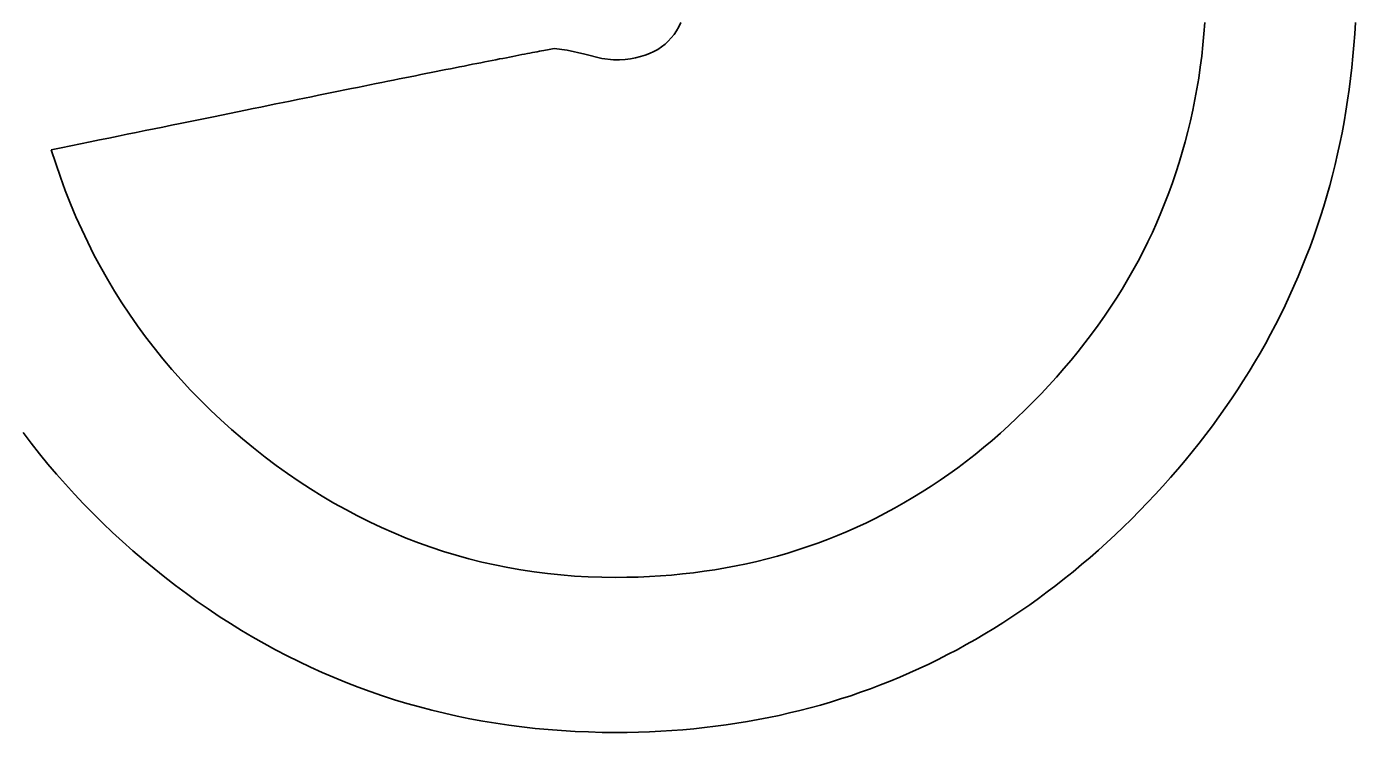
# Model space of a CAD drawing. Extents: x 99999.1 to 100095.7, y 99995 to 100010.7.
# Drawn here: x 100063.3599 to 100063.43, y 100003.5845 to 100003.6218 of the extents above; entities that cross this region are included whole.
import ezdxf

# ---------------------------------------------------------------- set-up
doc = ezdxf.new("R2010")
doc.units = 0
doc.layers.add('TR_SN_ConstructionSigns', color=7, linetype='Continuous')

msp = doc.modelspace()

# ---------------------------------------------------------------- linework, layer by layer
at = {"layer": 'TR_SN_ConstructionSigns'}
for p, q in [((100063.39428, 100003.621749), (100063.394159, 100003.621536)), ((100063.394387, 100003.621975), (100063.39428, 100003.621749)), ((100063.421998, 100003.621375), (100063.422043, 100003.621969)), ((100063.429959, 100003.621372), (100063.429995, 100003.621969)), ((100063.393881, 100003.621153), (100063.393723, 100003.620982)), ((100063.394027, 100003.621338), (100063.393881, 100003.621153)), ((100063.394159, 100003.621536), (100063.394027, 100003.621338)), ((100063.421944, 100003.620784), (100063.421998, 100003.621375)), ((100063.429916, 100003.620778), (100063.429959, 100003.621372)), ((100063.386285, 100003.620328), (100063.386142, 100003.620301)), ((100063.386423, 100003.620355), (100063.386285, 100003.620328)), ((100063.386557, 100003.62038), (100063.386423, 100003.620355)), ((100063.386685, 100003.620404), (100063.386557, 100003.62038)), ((100063.386808, 100003.620428), (100063.386685, 100003.620404)), ((100063.386927, 100003.62045), (100063.386808, 100003.620428)), ((100063.38704, 100003.620471), (100063.386927, 100003.62045)), ((100063.387148, 100003.620491), (100063.38704, 100003.620471)), ((100063.387251, 100003.62051), (100063.387148, 100003.620491)), ((100063.38735, 100003.620529), (100063.387251, 100003.62051)), ((100063.387443, 100003.620546), (100063.38735, 100003.620529)), ((100063.387531, 100003.620562), (100063.387443, 100003.620546)), ((100063.387615, 100003.620576), (100063.387531, 100003.620562)), ((100063.387693, 100003.62059), (100063.387615, 100003.620576)), ((100063.388391, 100003.620516), (100063.387693, 100003.62059)), ((100063.389323, 100003.620293), (100063.388391, 100003.620516)), ((100063.392741, 100003.620332), (100063.392507, 100003.620243)), ((100063.392963, 100003.620434), (100063.392741, 100003.620332)), ((100063.393172, 100003.620551), (100063.392963, 100003.620434)), ((100063.393368, 100003.620681), (100063.393172, 100003.620551)), ((100063.393552, 100003.620825), (100063.393368, 100003.620681)), ((100063.393723, 100003.620982), (100063.393552, 100003.620825)), ((100063.42188, 100003.620198), (100063.421944, 100003.620784)), ((100063.429865, 100003.620188), (100063.429916, 100003.620778)), ((100063.382709, 100003.619626), (100063.38247, 100003.619578)), ((100063.382942, 100003.619672), (100063.382709, 100003.619626)), ((100063.38317, 100003.619717), (100063.382942, 100003.619672)), ((100063.383393, 100003.619762), (100063.38317, 100003.619717)), ((100063.383611, 100003.619805), (100063.383393, 100003.619762)), ((100063.383825, 100003.619847), (100063.383611, 100003.619805)), ((100063.384033, 100003.619888), (100063.383825, 100003.619847)), ((100063.384236, 100003.619928), (100063.384033, 100003.619888)), ((100063.384434, 100003.619968), (100063.384236, 100003.619928)), ((100063.384628, 100003.620006), (100063.384434, 100003.619968)), ((100063.384816, 100003.620043), (100063.384628, 100003.620006)), ((100063.384999, 100003.620078), (100063.384816, 100003.620043)), ((100063.385177, 100003.620113), (100063.384999, 100003.620078)), ((100063.385351, 100003.620147), (100063.385177, 100003.620113)), ((100063.385519, 100003.62018), (100063.385351, 100003.620147)), ((100063.385682, 100003.620212), (100063.385519, 100003.62018)), ((100063.38584, 100003.620242), (100063.385682, 100003.620212)), ((100063.385994, 100003.620272), (100063.38584, 100003.620242)), ((100063.386142, 100003.620301), (100063.385994, 100003.620272)), ((100063.390225, 100003.620071), (100063.389323, 100003.620293)), ((100063.390835, 100003.619996), (100063.390225, 100003.620071)), ((100063.391146, 100003.620003), (100063.390835, 100003.619996)), ((100063.391443, 100003.620024), (100063.391146, 100003.620003)), ((100063.391728, 100003.620058), (100063.391443, 100003.620024)), ((100063.392, 100003.620106), (100063.391728, 100003.620058)), ((100063.39226, 100003.620167), (100063.392, 100003.620106)), ((100063.392507, 100003.620243), (100063.39226, 100003.620167)), ((100063.421721, 100003.619039), (100063.421805, 100003.619616)), ((100063.421805, 100003.619616), (100063.42188, 100003.620198)), ((100063.429806, 100003.619601), (100063.429865, 100003.620188)), ((100063.379222, 100003.618927), (100063.378919, 100003.618865)), ((100063.379521, 100003.618987), (100063.379222, 100003.618927)), ((100063.379814, 100003.619046), (100063.379521, 100003.618987)), ((100063.380102, 100003.619104), (100063.379814, 100003.619046)), ((100063.380385, 100003.619161), (100063.380102, 100003.619104)), ((100063.380663, 100003.619216), (100063.380385, 100003.619161)), ((100063.380936, 100003.619271), (100063.380663, 100003.619216)), ((100063.381205, 100003.619325), (100063.380936, 100003.619271)), ((100063.381468, 100003.619378), (100063.381205, 100003.619325)), ((100063.381726, 100003.619429), (100063.381468, 100003.619378)), ((100063.381979, 100003.61948), (100063.381726, 100003.619429)), ((100063.382227, 100003.61953), (100063.381979, 100003.61948)), ((100063.38247, 100003.619578), (100063.382227, 100003.61953)), ((100063.421628, 100003.618466), (100063.421721, 100003.619039)), ((100063.429664, 100003.618437), (100063.429739, 100003.619018)), ((100063.429739, 100003.619018), (100063.429806, 100003.619601)), ((100063.375966, 100003.618268), (100063.375613, 100003.618196)), ((100063.376314, 100003.618339), (100063.375966, 100003.618268)), ((100063.376658, 100003.618408), (100063.376314, 100003.618339)), ((100063.376996, 100003.618477), (100063.376658, 100003.618408)), ((100063.377329, 100003.618544), (100063.376996, 100003.618477)), ((100063.377657, 100003.61861), (100063.377329, 100003.618544)), ((100063.37798, 100003.618676), (100063.377657, 100003.61861)), ((100063.378298, 100003.61874), (100063.37798, 100003.618676)), ((100063.378611, 100003.618803), (100063.378298, 100003.61874)), ((100063.378919, 100003.618865), (100063.378611, 100003.618803)), ((100063.421524, 100003.617897), (100063.421628, 100003.618466)), ((100063.429582, 100003.61786), (100063.429664, 100003.618437)), ((100063.372609, 100003.617586), (100063.372211, 100003.617505)), ((100063.373002, 100003.617666), (100063.372609, 100003.617586)), ((100063.37339, 100003.617745), (100063.373002, 100003.617666)), ((100063.373773, 100003.617823), (100063.37339, 100003.617745)), ((100063.374151, 100003.617899), (100063.373773, 100003.617823)), ((100063.374524, 100003.617975), (100063.374151, 100003.617899)), ((100063.374892, 100003.61805), (100063.374524, 100003.617975)), ((100063.375255, 100003.618124), (100063.374892, 100003.61805)), ((100063.375613, 100003.618196), (100063.375255, 100003.618124)), ((100063.42141, 100003.617332), (100063.421524, 100003.617897)), ((100063.429491, 100003.617286), (100063.429582, 100003.61786)), ((100063.368846, 100003.616818), (100063.368403, 100003.616728)), ((100063.369284, 100003.616908), (100063.368846, 100003.616818)), ((100063.369718, 100003.616996), (100063.369284, 100003.616908)), ((100063.370146, 100003.617083), (100063.369718, 100003.616996)), ((100063.370569, 100003.61717), (100063.370146, 100003.617083)), ((100063.370987, 100003.617255), (100063.370569, 100003.61717)), ((100063.3714, 100003.617339), (100063.370987, 100003.617255)), ((100063.371808, 100003.617422), (100063.3714, 100003.617339)), ((100063.372211, 100003.617505), (100063.371808, 100003.617422)), ((100063.421287, 100003.616771), (100063.42141, 100003.617332)), ((100063.429393, 100003.616716), (100063.429491, 100003.617286)), ((100063.365641, 100003.616162), (100063.365163, 100003.616065)), ((100063.366114, 100003.616259), (100063.365641, 100003.616162)), ((100063.366581, 100003.616355), (100063.366114, 100003.616259)), ((100063.367044, 100003.61645), (100063.366581, 100003.616355)), ((100063.367502, 100003.616543), (100063.367044, 100003.61645)), ((100063.367955, 100003.616636), (100063.367502, 100003.616543)), ((100063.368403, 100003.616728), (100063.367955, 100003.616636)), ((100063.42101, 100003.615663), (100063.421153, 100003.616215)), ((100063.421153, 100003.616215), (100063.421287, 100003.616771)), ((100063.429173, 100003.615585), (100063.429287, 100003.616149)), ((100063.429287, 100003.616149), (100063.429393, 100003.616716)), ((100063.36219, 100003.615455), (100063.361677, 100003.61535)), ((100063.362698, 100003.615559), (100063.36219, 100003.615455)), ((100063.363201, 100003.615663), (100063.362698, 100003.615559)), ((100063.363699, 100003.615765), (100063.363201, 100003.615663)), ((100063.364192, 100003.615866), (100063.363699, 100003.615765)), ((100063.36468, 100003.615966), (100063.364192, 100003.615866)), ((100063.365163, 100003.616065), (100063.36468, 100003.615966)), ((100063.420857, 100003.615115), (100063.42101, 100003.615663)), ((100063.429051, 100003.615024), (100063.429173, 100003.615585)), ((100063.361677, 100003.61535), (100063.361159, 100003.615244)), ((100063.361159, 100003.615244), (100063.36139, 100003.614518)), ((100063.420694, 100003.614571), (100063.420857, 100003.615115)), ((100063.428921, 100003.614467), (100063.429051, 100003.615024)), ((100063.36139, 100003.614518), (100063.361636, 100003.613801)), ((100063.420338, 100003.613497), (100063.420521, 100003.614032)), ((100063.420521, 100003.614032), (100063.420694, 100003.614571)), ((100063.428784, 100003.613913), (100063.428921, 100003.614467)), ((100063.361636, 100003.613801), (100063.361896, 100003.613094)), ((100063.420146, 100003.612966), (100063.420338, 100003.613497)), ((100063.428485, 100003.612815), (100063.428638, 100003.613362)), ((100063.428638, 100003.613362), (100063.428784, 100003.613913)), ((100063.361896, 100003.613094), (100063.36217, 100003.612397)), ((100063.419943, 100003.612439), (100063.420146, 100003.612966)), ((100063.428324, 100003.612271), (100063.428485, 100003.612815)), ((100063.36217, 100003.612397), (100063.362459, 100003.61171)), ((100063.419509, 100003.611399), (100063.419731, 100003.611917)), ((100063.419731, 100003.611917), (100063.419943, 100003.612439)), ((100063.428155, 100003.61173), (100063.428324, 100003.612271)), ((100063.362459, 100003.61171), (100063.362762, 100003.611032)), ((100063.419276, 100003.610885), (100063.419509, 100003.611399)), ((100063.427978, 100003.611193), (100063.428155, 100003.61173)), ((100063.362762, 100003.611032), (100063.363079, 100003.610363)), ((100063.419034, 100003.610375), (100063.419276, 100003.610885)), ((100063.4276, 100003.610128), (100063.427793, 100003.610659)), ((100063.427793, 100003.610659), (100063.427978, 100003.611193)), ((100063.363079, 100003.610363), (100063.363411, 100003.609704)), ((100063.418521, 100003.609369), (100063.418783, 100003.60987)), ((100063.418783, 100003.60987), (100063.419034, 100003.610375)), ((100063.4274, 100003.6096), (100063.4276, 100003.610128)), ((100063.363411, 100003.609704), (100063.363757, 100003.609055)), ((100063.418249, 100003.608872), (100063.418521, 100003.609369)), ((100063.427192, 100003.609076), (100063.4274, 100003.6096)), ((100063.363757, 100003.609055), (100063.364118, 100003.608416)), ((100063.364118, 100003.608416), (100063.364492, 100003.607786)), ((100063.417968, 100003.608379), (100063.418249, 100003.608872)), ((100063.426751, 100003.608037), (100063.426975, 100003.608555)), ((100063.426975, 100003.608555), (100063.427192, 100003.609076)), ((100063.364492, 100003.607786), (100063.364882, 100003.607166)), ((100063.417375, 100003.607406), (100063.417676, 100003.607891)), ((100063.417676, 100003.607891), (100063.417968, 100003.608379)), ((100063.426519, 100003.607523), (100063.426751, 100003.608037)), ((100063.364882, 100003.607166), (100063.365285, 100003.606555)), ((100063.417064, 100003.606926), (100063.417375, 100003.607406)), ((100063.426032, 100003.606504), (100063.42628, 100003.607012)), ((100063.42628, 100003.607012), (100063.426519, 100003.607523)), ((100063.365285, 100003.606555), (100063.365703, 100003.605954)), ((100063.416412, 100003.605979), (100063.416743, 100003.606451)), ((100063.416743, 100003.606451), (100063.417064, 100003.606926)), ((100063.425776, 100003.606), (100063.426032, 100003.606504)), ((100063.365703, 100003.605954), (100063.366136, 100003.605363)), ((100063.416071, 100003.605512), (100063.416412, 100003.605979)), ((100063.425513, 100003.605498), (100063.425776, 100003.606)), ((100063.366136, 100003.605363), (100063.366582, 100003.604781)), ((100063.41536, 100003.60459), (100063.41572, 100003.605049)), ((100063.41572, 100003.605049), (100063.416071, 100003.605512)), ((100063.424963, 100003.604506), (100063.425242, 100003.605001)), ((100063.425242, 100003.605001), (100063.425513, 100003.605498)), ((100063.366582, 100003.604781), (100063.367043, 100003.604209)), ((100063.367043, 100003.604209), (100063.367519, 100003.603646)), ((100063.414989, 100003.604136), (100063.41536, 100003.60459)), ((100063.424676, 100003.604015), (100063.424963, 100003.604506)), ((100063.367519, 100003.603646), (100063.368008, 100003.603093)), ((100063.414219, 100003.603239), (100063.414609, 100003.603685)), ((100063.414609, 100003.603685), (100063.414989, 100003.604136)), ((100063.424078, 100003.603042), (100063.424381, 100003.603527)), ((100063.424381, 100003.603527), (100063.424676, 100003.604015)), ((100063.368008, 100003.603093), (100063.368513, 100003.60255)), ((100063.413409, 100003.60236), (100063.413818, 100003.602798)), ((100063.413818, 100003.602798), (100063.414219, 100003.603239)), ((100063.423767, 100003.602561), (100063.424078, 100003.603042)), ((100063.368513, 100003.60255), (100063.369031, 100003.602016)), ((100063.412989, 100003.601927), (100063.413409, 100003.60236)), ((100063.423123, 100003.601608), (100063.423449, 100003.602083)), ((100063.423449, 100003.602083), (100063.423767, 100003.602561)), ((100063.369031, 100003.602016), (100063.369564, 100003.601492)), ((100063.369564, 100003.601492), (100063.370111, 100003.600978)), ((100063.412131, 100003.601084), (100063.412562, 100003.601501)), ((100063.412562, 100003.601501), (100063.412989, 100003.601927)), ((100063.422789, 100003.601137), (100063.423123, 100003.601608)), ((100063.370111, 100003.600978), (100063.370673, 100003.600473)), ((100063.411257, 100003.600282), (100063.411696, 100003.600678)), ((100063.411696, 100003.600678), (100063.412131, 100003.601084)), ((100063.422447, 100003.600668), (100063.422789, 100003.601137)), ((100063.359675, 100003.600303), (100063.360099, 100003.599744)), ((100063.370673, 100003.600473), (100063.371249, 100003.599978)), ((100063.371249, 100003.599978), (100063.371839, 100003.599492)), ((100063.410814, 100003.599896), (100063.411257, 100003.600282)), ((100063.421739, 100003.599742), (100063.422097, 100003.600204)), ((100063.422097, 100003.600204), (100063.422447, 100003.600668)), ((100063.360099, 100003.599744), (100063.360534, 100003.599191)), ((100063.371839, 100003.599492), (100063.372444, 100003.599016)), ((100063.409915, 100003.599154), (100063.410366, 100003.59952)), ((100063.410366, 100003.59952), (100063.410814, 100003.599896)), ((100063.421, 100003.598829), (100063.421373, 100003.599284)), ((100063.421373, 100003.599284), (100063.421739, 100003.599742)), ((100063.360534, 100003.599191), (100063.360979, 100003.598646)), ((100063.360979, 100003.598646), (100063.361435, 100003.598109)), ((100063.372444, 100003.599016), (100063.373036, 100003.59857)), ((100063.409, 100003.598452), (100063.40946, 100003.598798)), ((100063.40946, 100003.598798), (100063.409915, 100003.599154)), ((100063.420619, 100003.598377), (100063.421, 100003.598829)), ((100063.361435, 100003.598109), (100063.361901, 100003.597578)), ((100063.373036, 100003.59857), (100063.373634, 100003.59814)), ((100063.373634, 100003.59814), (100063.374237, 100003.597727)), ((100063.408069, 100003.59779), (100063.408536, 100003.598116)), ((100063.408536, 100003.598116), (100063.409, 100003.598452)), ((100063.419832, 100003.597484), (100063.420229, 100003.597929)), ((100063.420229, 100003.597929), (100063.420619, 100003.598377)), ((100063.361901, 100003.597578), (100063.362378, 100003.597054)), ((100063.374237, 100003.597727), (100063.374844, 100003.597329)), ((100063.374844, 100003.597329), (100063.375457, 100003.596948)), ((100063.406641, 100003.596873), (100063.407121, 100003.597169)), ((100063.407121, 100003.597169), (100063.407597, 100003.597474)), ((100063.407597, 100003.597474), (100063.408069, 100003.59779)), ((100063.419427, 100003.597042), (100063.419832, 100003.597484)), ((100063.362378, 100003.597054), (100063.362866, 100003.596538)), ((100063.362866, 100003.596538), (100063.363365, 100003.596029)), ((100063.375457, 100003.596948), (100063.376075, 100003.596583)), ((100063.376075, 100003.596583), (100063.376698, 100003.596234)), ((100063.405669, 100003.596311), (100063.406157, 100003.596587)), ((100063.406157, 100003.596587), (100063.406641, 100003.596873)), ((100063.418594, 100003.596168), (100063.419015, 100003.596604)), ((100063.419015, 100003.596604), (100063.419427, 100003.597042)), ((100063.363365, 100003.596029), (100063.363874, 100003.595527)), ((100063.376698, 100003.596234), (100063.377325, 100003.595901)), ((100063.377325, 100003.595901), (100063.377958, 100003.595585)), ((100063.40418, 100003.595544), (100063.40468, 100003.59579)), ((100063.40468, 100003.59579), (100063.405176, 100003.596046)), ((100063.405176, 100003.596046), (100063.405669, 100003.596311)), ((100063.418168, 100003.595739), (100063.418594, 100003.596168)), ((100063.363874, 100003.595527), (100063.364394, 100003.595032)), ((100063.377958, 100003.595585), (100063.378596, 100003.595285)), ((100063.378596, 100003.595285), (100063.379239, 100003.595001)), ((100063.402654, 100003.594867), (100063.403167, 100003.595083)), ((100063.403167, 100003.595083), (100063.403675, 100003.595309)), ((100063.403675, 100003.595309), (100063.40418, 100003.595544)), ((100063.417306, 100003.594904), (100063.417738, 100003.595317)), ((100063.417738, 100003.595317), (100063.418168, 100003.595739)), ((100063.364394, 100003.595032), (100063.364924, 100003.594544)), ((100063.364924, 100003.594544), (100063.365466, 100003.594063)), ((100063.379239, 100003.595001), (100063.379887, 100003.594733)), ((100063.379887, 100003.594733), (100063.38054, 100003.594482)), ((100063.38054, 100003.594482), (100063.381199, 100003.594246)), ((100063.401091, 100003.594281), (100063.401616, 100003.594466)), ((100063.401616, 100003.594466), (100063.402137, 100003.594662)), ((100063.402137, 100003.594662), (100063.402654, 100003.594867)), ((100063.416431, 100003.594101), (100063.41687, 100003.594499)), ((100063.41687, 100003.594499), (100063.417306, 100003.594904)), ((100063.365466, 100003.594063), (100063.366017, 100003.59359)), ((100063.381199, 100003.594246), (100063.381862, 100003.594027)), ((100063.381862, 100003.594027), (100063.38253, 100003.593824)), ((100063.38253, 100003.593824), (100063.383203, 100003.593638)), ((100063.39895, 100003.593639), (100063.399492, 100003.593784)), ((100063.399492, 100003.593784), (100063.400029, 100003.59394)), ((100063.400029, 100003.59394), (100063.400562, 100003.594105)), ((100063.400562, 100003.594105), (100063.401091, 100003.594281)), ((100063.415543, 100003.593331), (100063.415988, 100003.593712)), ((100063.415988, 100003.593712), (100063.416431, 100003.594101)), ((100063.366017, 100003.59359), (100063.36658, 100003.593124)), ((100063.36658, 100003.593124), (100063.367153, 100003.592664)), ((100063.383203, 100003.593638), (100063.383882, 100003.593467)), ((100063.383882, 100003.593467), (100063.384565, 100003.593313)), ((100063.384565, 100003.593313), (100063.385253, 100003.593175)), ((100063.385253, 100003.593175), (100063.385947, 100003.593054)), ((100063.385947, 100003.593054), (100063.386645, 100003.592948)), ((100063.395047, 100003.592902), (100063.395617, 100003.592977)), ((100063.395617, 100003.592977), (100063.396182, 100003.593062)), ((100063.396182, 100003.593062), (100063.396744, 100003.593158)), ((100063.396744, 100003.593158), (100063.397302, 100003.593263)), ((100063.397302, 100003.593263), (100063.397855, 100003.593378)), ((100063.397855, 100003.593378), (100063.398405, 100003.593504)), ((100063.398405, 100003.593504), (100063.39895, 100003.593639)), ((100063.415094, 100003.592957), (100063.415543, 100003.593331)), ((100063.367153, 100003.592664), (100063.367719, 100003.592227)), ((100063.386645, 100003.592948), (100063.387349, 100003.592859)), ((100063.387349, 100003.592859), (100063.388058, 100003.592786)), ((100063.388058, 100003.592786), (100063.388771, 100003.592729)), ((100063.388771, 100003.592729), (100063.38949, 100003.592689)), ((100063.38949, 100003.592689), (100063.390214, 100003.592664)), ((100063.390214, 100003.592664), (100063.390942, 100003.592656)), ((100063.390942, 100003.592656), (100063.391541, 100003.592661)), ((100063.391541, 100003.592661), (100063.392135, 100003.592676)), ((100063.392135, 100003.592676), (100063.392726, 100003.592701)), ((100063.392726, 100003.592701), (100063.393312, 100003.592736)), ((100063.393312, 100003.592736), (100063.393894, 100003.592782)), ((100063.393894, 100003.592782), (100063.394473, 100003.592837)), ((100063.394473, 100003.592837), (100063.395047, 100003.592902)), ((100063.414187, 100003.592235), (100063.414642, 100003.592592)), ((100063.414642, 100003.592592), (100063.415094, 100003.592957)), ((100063.367719, 100003.592227), (100063.368288, 100003.591802)), ((100063.368288, 100003.591802), (100063.368862, 100003.591389)), ((100063.413266, 100003.591544), (100063.413728, 100003.591886)), ((100063.413728, 100003.591886), (100063.414187, 100003.592235)), ((100063.368862, 100003.591389), (100063.36944, 100003.590987)), ((100063.36944, 100003.590987), (100063.370023, 100003.590598)), ((100063.411862, 100003.590569), (100063.412333, 100003.590886)), ((100063.412333, 100003.590886), (100063.412801, 100003.591211)), ((100063.412801, 100003.591211), (100063.413266, 100003.591544)), ((100063.370023, 100003.590598), (100063.37061, 100003.590221)), ((100063.37061, 100003.590221), (100063.371201, 100003.589855)), ((100063.410909, 100003.589959), (100063.411387, 100003.59026)), ((100063.411387, 100003.59026), (100063.411862, 100003.590569)), ((100063.371201, 100003.589855), (100063.371796, 100003.589502)), ((100063.371796, 100003.589502), (100063.372396, 100003.58916)), ((100063.409943, 100003.589381), (100063.410428, 100003.589666)), ((100063.410428, 100003.589666), (100063.410909, 100003.589959)), ((100063.372396, 100003.58916), (100063.373001, 100003.588831)), ((100063.373001, 100003.588831), (100063.373609, 100003.588513)), ((100063.408471, 100003.588574), (100063.408965, 100003.588835)), ((100063.408965, 100003.588835), (100063.409456, 100003.589104)), ((100063.409456, 100003.589104), (100063.409943, 100003.589381)), ((100063.373609, 100003.588513), (100063.374222, 100003.588208)), ((100063.374222, 100003.588208), (100063.374839, 100003.587914)), ((100063.406969, 100003.58784), (100063.407473, 100003.588076)), ((100063.407473, 100003.588076), (100063.407974, 100003.588321)), ((100063.407974, 100003.588321), (100063.408471, 100003.588574)), ((100063.374839, 100003.587914), (100063.375461, 100003.587633)), ((100063.375461, 100003.587633), (100063.376087, 100003.587363)), ((100063.376087, 100003.587363), (100063.376717, 100003.587106)), ((100063.405438, 100003.587177), (100063.405952, 100003.58739)), ((100063.405952, 100003.58739), (100063.406462, 100003.587611)), ((100063.406462, 100003.587611), (100063.406969, 100003.58784)), ((100063.376717, 100003.587106), (100063.377351, 100003.58686)), ((100063.377351, 100003.58686), (100063.37799, 100003.586626)), ((100063.403879, 100003.586587), (100063.404402, 100003.586776)), ((100063.404402, 100003.586776), (100063.404922, 100003.586973)), ((100063.404922, 100003.586973), (100063.405438, 100003.587177)), ((100063.37799, 100003.586626), (100063.378634, 100003.586405)), ((100063.378634, 100003.586405), (100063.379281, 100003.586195)), ((100063.379281, 100003.586195), (100063.379933, 100003.585997)), ((100063.379933, 100003.585997), (100063.380589, 100003.585812)), ((100063.401754, 100003.585913), (100063.40229, 100003.58607)), ((100063.40229, 100003.58607), (100063.402823, 100003.586234)), ((100063.402823, 100003.586234), (100063.403352, 100003.586407)), ((100063.403352, 100003.586407), (100063.403879, 100003.586587)), ((100063.380589, 100003.585812), (100063.38125, 100003.585638)), ((100063.38125, 100003.585638), (100063.381915, 100003.585476)), ((100063.381915, 100003.585476), (100063.382584, 100003.585327)), ((100063.382584, 100003.585327), (100063.383258, 100003.585189)), ((100063.398469, 100003.585142), (100063.399024, 100003.585251)), ((100063.399024, 100003.585251), (100063.399577, 100003.585367)), ((100063.399577, 100003.585367), (100063.400126, 100003.585492)), ((100063.400126, 100003.585492), (100063.400672, 100003.585624)), ((100063.400672, 100003.585624), (100063.401214, 100003.585765)), ((100063.401214, 100003.585765), (100063.401754, 100003.585913)), ((100063.383258, 100003.585189), (100063.383935, 100003.585063)), ((100063.383935, 100003.585063), (100063.384618, 100003.584949)), ((100063.384618, 100003.584949), (100063.385304, 100003.584847)), ((100063.385304, 100003.584847), (100063.385995, 100003.584758)), ((100063.385995, 100003.584758), (100063.38669, 100003.58468)), ((100063.38669, 100003.58468), (100063.38739, 100003.584614)), ((100063.38739, 100003.584614), (100063.388094, 100003.58456)), ((100063.388094, 100003.58456), (100063.388802, 100003.584518)), ((100063.393324, 100003.584528), (100063.393908, 100003.584564)), ((100063.393908, 100003.584564), (100063.39449, 100003.584609)), ((100063.39449, 100003.584609), (100063.395068, 100003.584661)), ((100063.395068, 100003.584661), (100063.395643, 100003.584721)), ((100063.395643, 100003.584721), (100063.396215, 100003.584789)), ((100063.396215, 100003.584789), (100063.396783, 100003.584865)), ((100063.396783, 100003.584865), (100063.397348, 100003.58495)), ((100063.397348, 100003.58495), (100063.39791, 100003.585042)), ((100063.39791, 100003.585042), (100063.398469, 100003.585142)), ((100063.388802, 100003.584518), (100063.389515, 100003.584488)), ((100063.389515, 100003.584488), (100063.390232, 100003.58447)), ((100063.390232, 100003.58447), (100063.390953, 100003.584464)), ((100063.390953, 100003.584464), (100063.391551, 100003.584468)), ((100063.391551, 100003.584468), (100063.392145, 100003.58448)), ((100063.392145, 100003.58448), (100063.392736, 100003.5845)), ((100063.392736, 100003.5845), (100063.393324, 100003.584528))]:
    msp.add_line(p, q, dxfattribs=at)

doc.saveas('drawing.dxf')
